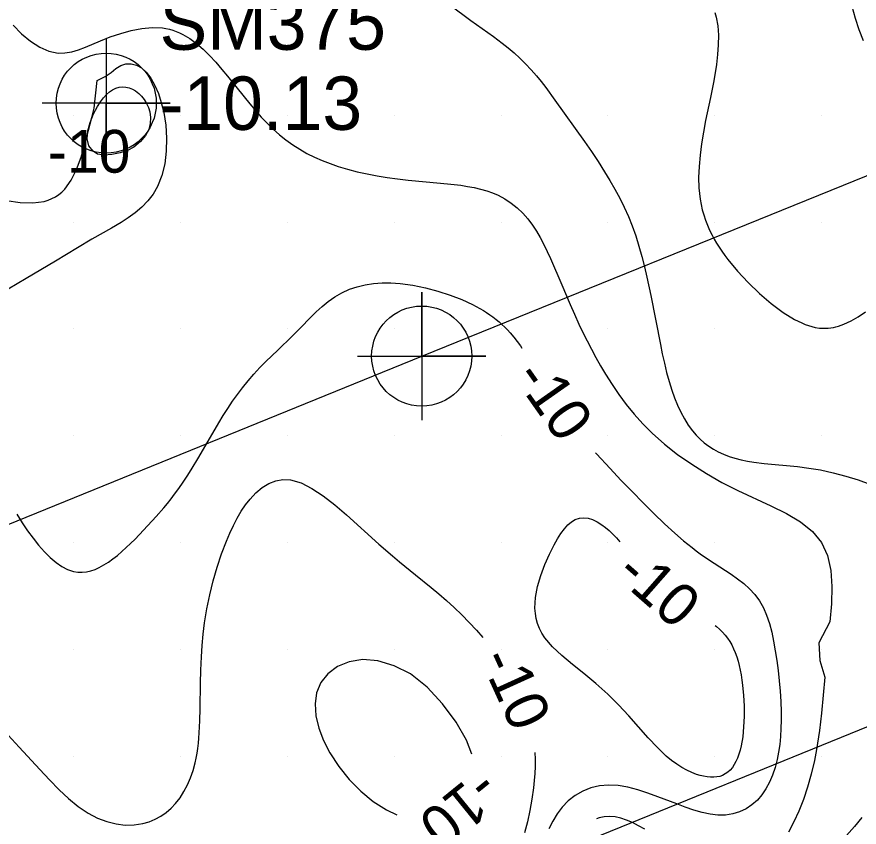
# Model space of a CAD drawing. Extents: x 2602990 to 2605851, y 618069 to 619180.
# Drawn here: x 2604367.33 to 2604406.76, y 618811.67 to 618849.61 of the extents above; entities that cross this region are included whole.
import ezdxf

# ---------------------------------------------------------------- set-up
doc = ezdxf.new("R2010")
doc.units = 0
for name, color, linetype in [('Default', 7, 'Continuous'), ('DTM Contours Major', 7, 'Continuous'), ('DTM Contours Major Text', 7, 'Continuous'), ('DTM Contours Minor', 7, 'Continuous'), ('DTM Contours Minor Text', 7, 'Continuous'), ('Exist DTM Regular Point Underwater CELL', 7, 'Continuous'), ('Exist DTM Regular Point Underwater Cogo Elevation', 7, 'Continuous'), ('Exist DTM Regular Point Underwater Cogo Number', 7, 'Continuous'), ('Exist DTM Scan Elevation Point', 7, 'Continuous'), ('Exist Structure Major Deck Tunnel Box Culvert', 7, 'Continuous'), ('Exist Structure Major Deck Tunnel Box Culvert Cogo Point CELL', 7, 'Continuous')]:
    doc.layers.add(name, color=color, linetype=linetype)

# ---------------------------------------------------------------- blocks, each defined once
blk = doc.blocks.new('POINT_DISPLAY')
at = {"layer": 'Default'}
blk.add_line((0, 0), (0, 0), dxfattribs=at)
blk = doc.blocks.new('EXIST STRUCTURE MAJOR DECK TUNNEL BOX CULVERT COGO POINT')
at = {"layer": 'Exist Structure Major Deck Tunnel Box Culvert Cogo Point CELL'}
blk.add_lwpolyline([(-0.06, 0), (0.06, 0), (0, 0), (0, 0.06), (0, -0.06)], dxfattribs=at)
blk.add_circle((0, 0), 0.04688, dxfattribs=at)

msp = doc.modelspace()

# ---------------------------------------------------------------- linework, layer by layer
at = {"layer": 'DTM Contours Major'}
for points in [[(2604370.902, 618843.318), (2604370.704, 618843.569), (2604370.631, 618843.897), (2604370.661, 618844.275), (2604370.767, 618844.673), (2604370.927, 618845.064), (2604371.115, 618845.42), (2604371.251, 618845.633), (2604371.388, 618845.817), (2604371.528, 618845.971), (2604371.67, 618846.097), (2604371.814, 618846.196), (2604371.961, 618846.267), (2604372.118, 618846.314), (2604372.276, 618846.333), (2604372.434, 618846.324), (2604372.59, 618846.288), (2604372.743, 618846.228), (2604372.89, 618846.143), (2604373.037, 618846.03), (2604373.174, 618845.893), (2604373.297, 618845.736), (2604373.404, 618845.56), (2604373.49, 618845.369), (2604373.552, 618845.164), (2604373.592, 618844.897), (2604373.58, 618844.619), (2604373.506, 618844.336), (2604373.359, 618844.053), (2604373.128, 618843.776), (2604372.803, 618843.512), (2604372.516, 618843.36), (2604372.163, 618843.239), (2604371.785, 618843.161), (2604371.422, 618843.14), (2604371.114, 618843.188), (2604370.902, 618843.318)], [(2604366.922, 618815.974), (2604367.447, 618815.421), (2604368.416, 618814.365), (2604368.866, 618813.882), (2604369.312, 618813.426), (2604369.758, 618813.009), (2604370.208, 618812.64), (2604370.665, 618812.33), (2604371.101, 618812.1), (2604371.54, 618811.931), (2604371.978, 618811.821), (2604372.41, 618811.77), (2604372.829, 618811.777), (2604373.232, 618811.84), (2604373.526, 618811.927), (2604373.805, 618812.045), (2604374.07, 618812.191), (2604374.318, 618812.365), (2604374.549, 618812.564), (2604374.761, 618812.785), (2604374.97, 618813.051), (2604375.157, 618813.339), (2604375.32, 618813.648), (2604375.462, 618813.976), (2604375.581, 618814.321), (2604375.679, 618814.681), (2604375.727, 618814.904), (2604375.768, 618815.131), (2604375.803, 618815.363), (2604375.832, 618815.6), (2604375.855, 618815.842), (2604375.874, 618816.088), (2604375.902, 618816.645), (2604375.917, 618817.221), (2604375.932, 618818.417), (2604375.945, 618819.03), (2604375.969, 618819.648), (2604376.002, 618820.176), (2604376.051, 618820.705), (2604376.117, 618821.238), (2604376.225, 618821.896), (2604376.36, 618822.555), (2604376.521, 618823.206), (2604376.706, 618823.845), (2604376.913, 618824.463), (2604377.14, 618825.056), (2604377.302, 618825.435), (2604377.472, 618825.797), (2604377.651, 618826.139), (2604377.84, 618826.46), (2604378.038, 618826.757), (2604378.247, 618827.027), (2604378.523, 618827.326), (2604378.816, 618827.573), (2604379.125, 618827.764), (2604379.449, 618827.892), (2604379.788, 618827.952), (2604380.142, 618827.937), (2604380.635, 618827.796), (2604381.148, 618827.536), (2604381.676, 618827.182), (2604382.215, 618826.758), (2604382.76, 618826.289), (2604384.274, 618824.93), (2604384.916, 618824.37), (2604385.237, 618824.099), (2604385.986, 618823.486), (2604386.723, 618822.89), (2604387.083, 618822.592), (2604387.436, 618822.288), (2604387.805, 618821.954), (2604388.162, 618821.612), (2604388.508, 618821.26), (2604388.84, 618820.899), (2604389.143, 618820.549)], [(2604397.727, 618815), (2604397.313, 618815.397), (2604396.883, 618815.858), (2604395.975, 618816.884), (2604395.496, 618817.405), (2604395, 618817.903), (2604394.438, 618818.405), (2604393.876, 618818.864), (2604393.335, 618819.295), (2604392.836, 618819.709), (2604392.4, 618820.12), (2604392.047, 618820.539), (2604391.909, 618820.755), (2604391.797, 618820.977), (2604391.709, 618821.205), (2604391.644, 618821.439), (2604391.604, 618821.68), (2604391.585, 618821.927), (2604391.61, 618822.429), (2604391.703, 618822.945), (2604391.852, 618823.462), (2604392.041, 618823.968), (2604392.257, 618824.449), (2604392.485, 618824.893), (2604392.642, 618825.168), (2604392.8, 618825.417), (2604392.96, 618825.635), (2604393.125, 618825.82), (2604393.295, 618825.967), (2604393.472, 618826.073), (2604393.665, 618826.137), (2604393.865, 618826.157), (2604394.072, 618826.134), (2604394.283, 618826.071), (2604394.498, 618825.97), (2604394.714, 618825.834), (2604394.883, 618825.705), (2604395.052, 618825.558), (2604395.222, 618825.395), (2604395.392, 618825.216), (2604395.558, 618825.029)], [(2604400.021, 618821.111), (2604400.076, 618821.068), (2604400.223, 618820.941), (2604400.36, 618820.809), (2604400.486, 618820.669), (2604400.601, 618820.522), (2604400.705, 618820.366), (2604400.798, 618820.202), (2604400.883, 618820.028), (2604400.959, 618819.845), (2604401.027, 618819.652), (2604401.088, 618819.452), (2604401.142, 618819.242), (2604401.19, 618819.024), (2604401.232, 618818.797), (2604401.269, 618818.562), (2604401.3, 618818.319), (2604401.345, 618817.84), (2604401.37, 618817.346), (2604401.372, 618816.851), (2604401.351, 618816.367), (2604401.305, 618815.905), (2604401.232, 618815.477), (2604401.183, 618815.274), (2604401.126, 618815.083), (2604401.062, 618814.907), (2604400.99, 618814.745), (2604400.91, 618814.599), (2604400.822, 618814.469), (2604400.721, 618814.348), (2604400.61, 618814.246), (2604400.492, 618814.163), (2604400.366, 618814.098), (2604400.233, 618814.051), (2604400.094, 618814.021), (2604399.949, 618814.009), (2604399.798, 618814.012), (2604399.641, 618814.028), (2604399.479, 618814.056), (2604399.311, 618814.093), (2604399.138, 618814.138), (2604398.92, 618814.235), (2604398.695, 618814.344), (2604398.463, 618814.471), (2604398.224, 618814.62), (2604397.979, 618814.794), (2604397.727, 618815)], [(2604391.583, 618815.169), (2604391.596, 618814.854), (2604391.593, 618814.52), (2604391.577, 618814.186), (2604391.55, 618813.85), (2604391.513, 618813.513), (2604391.439, 618812.984), (2604391.347, 618812.454), (2604391.234, 618811.926), (2604391.099, 618811.407)]]:
    msp.add_lwpolyline(points, dxfattribs=at)
at = {"layer": 'DTM Contours Minor'}
for points in [[(2604387.592, 618850.177), (2604388.581, 618849.445), (2604389.646, 618848.686), (2604390.05, 618848.385), (2604390.33, 618848.16), (2604390.605, 618847.924), (2604390.876, 618847.675), (2604391.142, 618847.412), (2604391.403, 618847.136), (2604391.657, 618846.845), (2604391.874, 618846.578), (2604392.088, 618846.3), (2604392.514, 618845.716), (2604393.902, 618843.769), (2604394.223, 618843.306), (2604394.539, 618842.836), (2604394.845, 618842.359), (2604395.093, 618841.95), (2604395.329, 618841.537), (2604395.552, 618841.119), (2604395.761, 618840.696), (2604395.954, 618840.268), (2604396.129, 618839.835), (2604396.3, 618839.359), (2604396.451, 618838.878), (2604396.586, 618838.393), (2604396.708, 618837.906), (2604396.819, 618837.419), (2604397.001, 618836.562), (2604397.452, 618834.275), (2604397.544, 618833.831), (2604397.642, 618833.393), (2604397.746, 618832.963), (2604397.861, 618832.542), (2604397.988, 618832.135), (2604398.115, 618831.775), (2604398.255, 618831.43), (2604398.409, 618831.101), (2604398.577, 618830.789), (2604398.76, 618830.497), (2604398.959, 618830.226), (2604399.131, 618830.024), (2604399.314, 618829.837), (2604399.508, 618829.665), (2604399.714, 618829.508), (2604399.932, 618829.367), (2604400.163, 618829.241), (2604400.41, 618829.129), (2604400.67, 618829.031), (2604400.942, 618828.947), (2604401.227, 618828.875), (2604401.524, 618828.815), (2604401.832, 618828.764), (2604402.314, 618828.703), (2604403.869, 618828.552), (2604404.407, 618828.486), (2604404.949, 618828.397), (2604405.544, 618828.266), (2604406.131, 618828.107), (2604406.705, 618827.928), (2604407.262, 618827.738)], [(2604400.003, 618849.82), (2604400.063, 618849.6), (2604400.135, 618849.189), (2604400.167, 618848.758), (2604400.165, 618848.31), (2604400.133, 618847.847), (2604400.077, 618847.374), (2604400.001, 618846.893), (2604399.937, 618846.543), (2604399.795, 618845.836), (2604399.572, 618844.763), (2604399.47, 618844.218), (2604399.381, 618843.674), (2604399.311, 618843.136), (2604399.263, 618842.608), (2604399.243, 618842.094), (2604399.256, 618841.599), (2604399.278, 618841.336), (2604399.312, 618841.079), (2604399.357, 618840.828), (2604399.413, 618840.581), (2604399.481, 618840.338), (2604399.562, 618840.097), (2604399.652, 618839.862), (2604399.755, 618839.629), (2604399.871, 618839.395), (2604399.973, 618839.206), (2604400.084, 618839.017), (2604400.203, 618838.827), (2604400.331, 618838.636), (2604400.467, 618838.444), (2604400.611, 618838.251), (2604401.059, 618837.706), (2604401.557, 618837.169), (2604402.09, 618836.657), (2604402.641, 618836.187), (2604403.195, 618835.777), (2604403.735, 618835.444), (2604403.903, 618835.357), (2604404.068, 618835.279), (2604404.23, 618835.212), (2604404.389, 618835.155), (2604404.546, 618835.108), (2604404.7, 618835.072), (2604404.904, 618835.041), (2604405.104, 618835.029), (2604405.302, 618835.036), (2604405.426, 618835.05), (2604405.55, 618835.072), (2604405.673, 618835.1), (2604405.797, 618835.135), (2604405.92, 618835.177), (2604406.044, 618835.225), (2604406.377, 618835.381), (2604406.714, 618835.573), (2604407.055, 618835.794)], [(2604406.414, 618850.105), (2604406.563, 618849.558), (2604406.74, 618849.023), (2604406.943, 618848.503)], [(2604367.16, 618849.226), (2604367.559, 618848.821), (2604367.976, 618848.475), (2604368.404, 618848.2), (2604368.837, 618848.01), (2604369.266, 618847.919), (2604369.586, 618847.921), (2604369.904, 618847.976), (2604370.225, 618848.072), (2604370.553, 618848.197), (2604371.245, 618848.492), (2604371.709, 618848.675), (2604372.193, 618848.84), (2604372.688, 618848.975), (2604373.184, 618849.069), (2604373.673, 618849.112), (2604374.144, 618849.092), (2604374.311, 618849.066), (2604374.475, 618849.031), (2604374.635, 618848.986), (2604374.793, 618848.931), (2604374.948, 618848.866), (2604375.1, 618848.793), (2604375.427, 618848.599), (2604375.743, 618848.366), (2604376.051, 618848.099), (2604376.352, 618847.804), (2604376.646, 618847.485), (2604376.935, 618847.15), (2604377.194, 618846.834), (2604377.969, 618845.86), (2604378.232, 618845.538), (2604378.499, 618845.222), (2604378.768, 618844.922), (2604379.044, 618844.633), (2604379.328, 618844.357), (2604379.623, 618844.095), (2604379.928, 618843.848), (2604380.245, 618843.62), (2604380.571, 618843.412), (2604380.909, 618843.221), (2604381.26, 618843.047), (2604381.621, 618842.888), (2604381.994, 618842.744), (2604382.376, 618842.612), (2604382.816, 618842.479), (2604383.267, 618842.361), (2604383.727, 618842.256), (2604384.194, 618842.165), (2604384.666, 618842.088), (2604385.142, 618842.022), (2604385.652, 618841.966), (2604387.159, 618841.831), (2604387.642, 618841.783), (2604388.109, 618841.725), (2604388.429, 618841.676), (2604388.738, 618841.618), (2604389.037, 618841.549), (2604389.325, 618841.467), (2604389.602, 618841.371), (2604389.866, 618841.258), (2604390.181, 618841.091), (2604390.477, 618840.896), (2604390.754, 618840.674), (2604391.012, 618840.427), (2604391.252, 618840.156), (2604391.474, 618839.861), (2604391.66, 618839.576), (2604391.833, 618839.276), (2604391.997, 618838.96), (2604392.155, 618838.632), (2604392.308, 618838.293), (2604392.835, 618837.06), (2604393.225, 618836.146), (2604393.429, 618835.684), (2604393.641, 618835.22), (2604393.828, 618834.828), (2604394.022, 618834.437), (2604394.224, 618834.047), (2604394.436, 618833.657), (2604394.657, 618833.267), (2604394.89, 618832.878), (2604395.191, 618832.404), (2604395.513, 618831.932), (2604395.859, 618831.465), (2604396.232, 618831.005), (2604396.635, 618830.555), (2604397.071, 618830.117), (2604397.642, 618829.609), (2604398.259, 618829.123), (2604398.918, 618828.661), (2604399.612, 618828.224), (2604400.336, 618827.815), (2604401.085, 618827.434), (2604402.628, 618826.725), (2604403.355, 618826.364), (2604404.012, 618825.971), (2604404.571, 618825.523), (2604405, 618825), (2604405.28, 618824.387), (2604405.431, 618823.693), (2604405.481, 618822.934), (2604405.458, 618822.124), (2604405.389, 618821.279), (2604404.865, 618820.301), (2604404.915, 618819.468), (2604405.153, 618818.698), (2604405.079, 618817.849), (2604404.996, 618817.016), (2604404.898, 618816.203), (2604404.761, 618815.312), (2604404.66, 618814.791), (2604404.512, 618814.155), (2604404.341, 618813.546), (2604404.148, 618812.968), (2604403.934, 618812.423), (2604403.7, 618811.914), (2604403.447, 618811.443)], [(2604366.843, 618841.012), (2604367.49, 618840.913), (2604368.083, 618840.898), (2604368.611, 618840.974), (2604368.798, 618841.03), (2604368.974, 618841.101), (2604369.139, 618841.188), (2604369.294, 618841.29), (2604369.438, 618841.407), (2604369.572, 618841.54), (2604369.879, 618841.963), (2604370.131, 618842.472), (2604370.341, 618843.044), (2604370.522, 618843.654), (2604370.849, 618844.899), (2604370.958, 618845.338), (2604371.1, 618846.637), (2604371.474, 618846.814), (2604371.752, 618847), (2604371.968, 618847.201), (2604372.2, 618847.339), (2604372.441, 618847.411), (2604372.686, 618847.418), (2604372.928, 618847.356), (2604373.161, 618847.227), (2604373.391, 618847.017), (2604373.602, 618846.74), (2604373.791, 618846.405), (2604373.957, 618846.02), (2604374.096, 618845.595), (2604374.207, 618845.139), (2604374.3, 618844.546), (2604374.342, 618843.937), (2604374.329, 618843.329), (2604374.257, 618842.738), (2604374.122, 618842.181), (2604373.921, 618841.675), (2604373.709, 618841.314), (2604373.459, 618840.991), (2604373.177, 618840.703), (2604372.87, 618840.444), (2604372.547, 618840.208), (2604372.213, 618839.991), (2604371.759, 618839.721), (2604370.85, 618839.204), (2604370.172, 618838.797), (2604369.15, 618838.171), (2604367.769, 618837.354), (2604366.929, 618836.858)], [(2604367.326, 618826.323), (2604367.583, 618825.923), (2604367.839, 618825.547), (2604368.096, 618825.197), (2604368.352, 618824.875), (2604368.624, 618824.566), (2604368.895, 618824.294), (2604369.167, 618824.062), (2604369.438, 618823.874), (2604369.709, 618823.733), (2604369.979, 618823.642), (2604370.182, 618823.609), (2604370.385, 618823.604), (2604370.588, 618823.626), (2604370.79, 618823.673), (2604370.992, 618823.743), (2604371.194, 618823.833), (2604371.406, 618823.948), (2604371.617, 618824.082), (2604371.828, 618824.232), (2604372.037, 618824.397), (2604372.246, 618824.573), (2604372.453, 618824.76), (2604372.659, 618824.955), (2604372.864, 618825.157), (2604373.269, 618825.576), (2604373.849, 618826.211), (2604374.207, 618826.62), (2604374.381, 618826.829), (2604374.552, 618827.042), (2604374.719, 618827.259), (2604374.92, 618827.535), (2604375.115, 618827.818), (2604375.305, 618828.107), (2604375.49, 618828.402), (2604375.854, 618829.003), (2604376.793, 618830.608), (2604376.998, 618830.945), (2604377.21, 618831.281), (2604377.428, 618831.611), (2604377.655, 618831.934), (2604377.89, 618832.248), (2604378.157, 618832.575), (2604378.432, 618832.889), (2604378.712, 618833.189), (2604378.993, 618833.475), (2604379.542, 618834.009), (2604380.218, 618834.656), (2604380.592, 618835.036), (2604381.092, 618835.552), (2604381.349, 618835.803), (2604381.621, 618836.049), (2604381.91, 618836.284), (2604382.22, 618836.502), (2604382.552, 618836.696), (2604382.908, 618836.859), (2604383.26, 618836.978), (2604383.631, 618837.065), (2604384.021, 618837.123), (2604384.426, 618837.152), (2604384.845, 618837.153), (2604385.276, 618837.126), (2604385.863, 618837.05), (2604386.456, 618836.931), (2604387.043, 618836.775), (2604387.614, 618836.588), (2604388.159, 618836.375), (2604388.666, 618836.14), (2604389.007, 618835.959), (2604389.168, 618835.864), (2604389.323, 618835.767), (2604389.473, 618835.666), (2604389.616, 618835.563), (2604389.763, 618835.449), (2604389.904, 618835.331), (2604390.04, 618835.21), (2604390.171, 618835.083), (2604390.298, 618834.952), (2604390.421, 618834.817), (2604390.587, 618834.621), (2604390.749, 618834.416), (2604390.907, 618834.202), (2604390.975, 618834.106)], [(2604394.42, 618829.205), (2604394.46, 618829.159), (2604395.101, 618828.459), (2604395.609, 618827.919), (2604396.126, 618827.383), (2604396.642, 618826.859), (2604397.153, 618826.356), (2604397.652, 618825.881), (2604398.132, 618825.441), (2604398.541, 618825.084), (2604398.936, 618824.76), (2604399.129, 618824.61), (2604399.322, 618824.467), (2604399.701, 618824.204), (2604400.762, 618823.515), (2604401.067, 618823.302), (2604401.357, 618823.076), (2604401.628, 618822.833), (2604401.875, 618822.567), (2604402.092, 618822.273), (2604402.275, 618821.949), (2604402.428, 618821.594), (2604402.556, 618821.212), (2604402.663, 618820.805), (2604402.753, 618820.377), (2604402.832, 618819.931), (2604402.902, 618819.473), (2604402.965, 618819.004), (2604403.017, 618818.526), (2604403.059, 618818.042), (2604403.088, 618817.556), (2604403.104, 618817.072), (2604403.106, 618816.682), (2604403.096, 618816.297), (2604403.074, 618815.918), (2604403.038, 618815.547), (2604402.986, 618815.185), (2604402.918, 618814.835), (2604402.822, 618814.462), (2604402.703, 618814.109), (2604402.561, 618813.776), (2604402.396, 618813.469), (2604402.207, 618813.19), (2604401.994, 618812.942), (2604401.741, 618812.716), (2604401.462, 618812.531), (2604401.16, 618812.388), (2604400.838, 618812.29), (2604400.498, 618812.237), (2604400.143, 618812.232), (2604399.778, 618812.273), (2604399.402, 618812.354), (2604399.015, 618812.467), (2604398.62, 618812.604), (2604398.216, 618812.757), (2604397.338, 618813.1), (2604396.867, 618813.271), (2604396.396, 618813.422), (2604395.931, 618813.541), (2604395.475, 618813.617), (2604395.032, 618813.641), (2604394.606, 618813.604), (2604394.201, 618813.508), (2604393.819, 618813.356), (2604393.465, 618813.152), (2604393.142, 618812.9), (2604392.854, 618812.602), (2604392.62, 618812.292), (2604392.414, 618811.953), (2604392.231, 618811.591)], [(2604385, 618819.231), (2604384.236, 618819.464), (2604383.527, 618819.519), (2604382.889, 618819.42), (2604382.338, 618819.191), (2604381.89, 618818.855), (2604381.562, 618818.438), (2604381.366, 618817.962), (2604381.293, 618817.441), (2604381.331, 618816.887), (2604381.467, 618816.313), (2604381.69, 618815.73), (2604381.988, 618815.152), (2604382.405, 618814.511), (2604382.891, 618813.907), (2604383.433, 618813.356), (2604384.016, 618812.874), (2604384.628, 618812.476), (2604385.116, 618812.245)], [(2604388.629, 618815.097), (2604388.379, 618815.747), (2604387.893, 618816.588), (2604387.26, 618817.44), (2604386.532, 618818.22), (2604385.761, 618818.844), (2604385, 618819.231)], [(2604396.721, 618811.572), (2604396.435, 618811.74), (2604396.151, 618811.886), (2604395.872, 618812.005), (2604395.597, 618812.095), (2604395.33, 618812.153), (2604395.071, 618812.176), (2604394.823, 618812.161), (2604394.586, 618812.109), (2604394.463, 618812.061)], [(2604406.875, 618812.132), (2604406.532, 618811.708), (2604406.165, 618811.285)]]:
    msp.add_lwpolyline(points, dxfattribs=at)
at = {"layer": 'Exist DTM Regular Point Underwater CELL'}
msp.add_lwpolyline([(2604371.515, 618848.571), (2604371.515, 618842.571), (2604371.515, 618845.571), (2604374.515, 618845.571), (2604368.515, 618845.571)], dxfattribs=at)
msp.add_circle((2604371.515, 618845.571), 2.344, dxfattribs=at)
at = {"layer": 'Exist Structure Major Deck Tunnel Box Culvert'}
for p, q in [((2604386.284, 618833.728), (2604423.351, 618848.773)), ((2604386.284, 618833.728), (2604423.351, 618848.773)), ((2604348.721, 618818.444), (2604386.284, 618833.728)), ((2604348.721, 618818.444), (2604386.284, 618833.728)), ((2604412.154, 618818.415), (2604377.387, 618804.262)), ((2604412.154, 618818.415), (2604377.387, 618804.262))]:
    msp.add_line(p, q, dxfattribs=at)

# ---------------------------------------------------------------- block references
at = {"layer": 'Exist DTM Scan Elevation Point', "xscale": 1.3123333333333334, "yscale": 1.3123333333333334}
for p in [(2604370, 618845), (2604375, 618845), (2604380, 618845), (2604385, 618845), (2604390, 618845), (2604395, 618845), (2604400, 618845), (2604405, 618845), (2604370, 618840), (2604375, 618840), (2604380, 618840), (2604385, 618840), (2604390, 618840), (2604395, 618840), (2604400, 618840), (2604405, 618840), (2604370, 618835), (2604375, 618835), (2604380, 618835), (2604385, 618835), (2604390, 618835), (2604395, 618835), (2604400, 618835), (2604405, 618835), (2604370, 618830), (2604375, 618830), (2604380, 618830), (2604385, 618830), (2604390, 618830), (2604395, 618830), (2604400, 618830), (2604405, 618830), (2604370, 618825), (2604375, 618825), (2604380, 618825), (2604385, 618825), (2604390, 618825), (2604395, 618825), (2604400, 618825), (2604405, 618825), (2604370, 618820), (2604375, 618820), (2604380, 618820), (2604385, 618820), (2604390, 618820), (2604395, 618820), (2604400, 618820), (2604405, 618820), (2604370, 618815), (2604375, 618815), (2604380, 618815), (2604385, 618815), (2604390, 618815), (2604395, 618815), (2604400, 618815), (2604405, 618815)]:
    msp.add_blockref('POINT_DISPLAY', p, dxfattribs=at)
at = {"layer": 'Exist Structure Major Deck Tunnel Box Culvert Cogo Point CELL', "xscale": 50, "yscale": 50}
msp.add_blockref('EXIST STRUCTURE MAJOR DECK TUNNEL BOX CULVERT COGO POINT', (2604386.284, 618833.728), dxfattribs=at)

# ---------------------------------------------------------------- texts
at = {"layer": 'DTM Contours Major Text'}
msp.add_text('-10', height=2, dxfattribs=at).set_placement((2604368.784, 618842.318))
for rotation, p in [(318.7135, (2604395.274, 618823.416)), (294.4002, (2604388.984, 618819.554))]:
    msp.add_text('-10', height=2, rotation=rotation, dxfattribs=at).set_placement(p)
at = {"layer": 'DTM Contours Minor Text'}
for rotation, p in [(305.1054, (2604390.553, 618832.736)), (219.0661, (2604388.991, 618814.476))]:
    msp.add_text('-10', height=2, rotation=rotation, dxfattribs=at).set_placement(p)
at = {"layer": 'Exist DTM Regular Point Underwater Cogo Elevation'}
msp.add_text('-10.13', height=2.5, dxfattribs=at).set_placement((2604374.015, 618844.321))
at = {"layer": 'Exist DTM Regular Point Underwater Cogo Number'}
msp.add_text('SM375', height=2.5, dxfattribs=at).set_placement((2604374.015, 618848.071))

doc.saveas('drawing.dxf')
